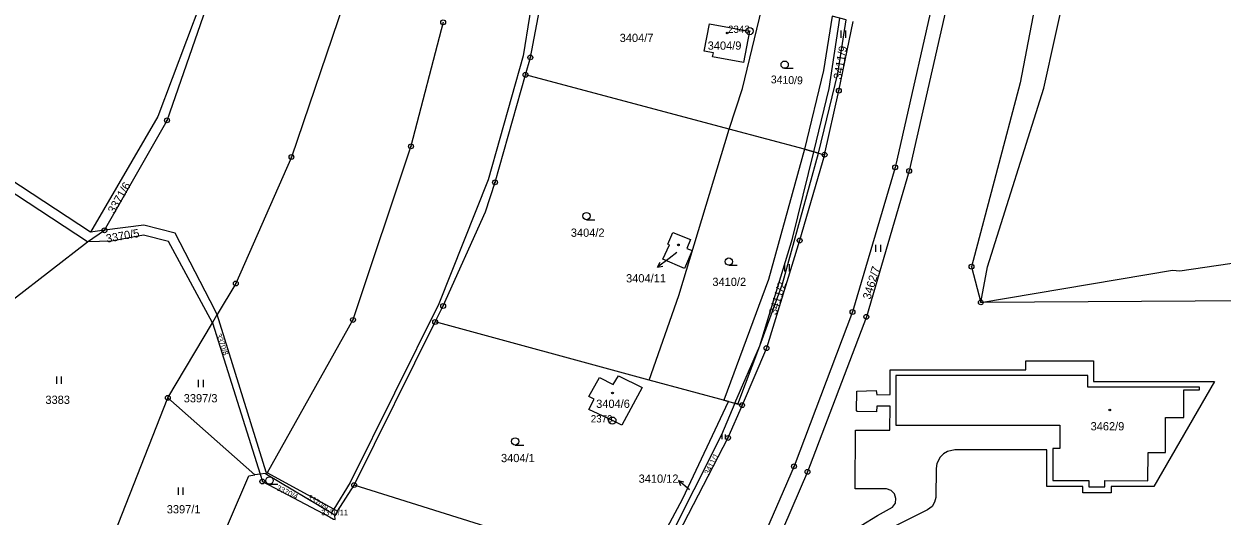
# Model space of a CAD drawing. Extents: x -644096 to -634268, y -1141430 to -1133463.
# Drawn here: x -641793.2 to -641546.1, y -1138078.1 to -1137976.6 of the extents above; entities that cross this region are included whole.
import ezdxf

# ---------------------------------------------------------------- set-up
doc = ezdxf.new("R2010")
doc.units = 0
for name, color, linetype in [('_CIVIL_CONSTRUCTION', 7, 'Continuous'), ('B_Hranice _3D', 7, 'Continuous'), ('M_Svah_Nasyp', 7, 'Continuous'), ('M_Svah_Zarez', 7, 'Continuous'), ('svrsek_osa_sjezdy', 7, 'Continuous'), ('svrsek_osa_VRT', 7, 'Continuous'), ('svrsek_popisy_VRT', 7, 'Continuous'), ('terminal_VRT', 7, 'Continuous')]:
    doc.layers.add(name, color=color, linetype=linetype)

msp = doc.modelspace()

# ---------------------------------------------------------------- linework, layer by layer
at = {"layer": '_CIVIL_CONSTRUCTION'}
for centre, radius in [((-641706.75, -1137976.27), 0.5), ((-641643.56, -1137978.07), 0.75), ((-641643.56, -1137978.07), 0.03), ((-641688.77, -1137983.51), 0.5), ((-641688.77, -1137983.51), 0.0303), ((-641689.76, -1137987.11), 0.5), ((-641689.76, -1137987.11), 0.0303), ((-641625.17, -1137990.37), 0.5), ((-641625.17, -1137990.37), 0.0303), ((-641763.69, -1137996.49), 0.5), ((-641763.69, -1137996.49), 0.0303), ((-641713.39, -1138001.84), 0.5), ((-641738.04, -1138004.05), 0.5), ((-641738.04, -1138004.05), 0.0303), ((-641713.39, -1138001.84), 0.0303), ((-641628.09, -1138003.58), 0.5), ((-641628.09, -1138003.58), 0.0303), ((-641613.55, -1138006.18), 0.5), ((-641613.55, -1138006.18), 0.0303), ((-641610.64, -1138006.93), 0.5), ((-641696.05, -1138009.26), 0.5), ((-641610.64, -1138006.93), 0.0303), ((-641696.05, -1138009.26), 0.0303), ((-641776.58, -1138019.15), 0.5), ((-641776.58, -1138019.15), 0.0303), ((-641633.24, -1138021.25), 0.5), ((-641633.24, -1138021.25), 0.0303), ((-641597.79, -1138026.66), 0.5), ((-641597.79, -1138026.66), 0.0303), ((-641749.5, -1138030.12), 0.5), ((-641749.5, -1138030.12), 0.0303), ((-641595.89, -1138034.03), 0.5), ((-641706.75, -1138034.76), 0.5), ((-641706.75, -1138034.76), 0.0303), ((-641622.33, -1138036), 0.5), ((-641622.33, -1138036), 0.0303), ((-641595.89, -1138034.03), 0.0303), ((-641725.35, -1138037.64), 0.5), ((-641725.35, -1138037.64), 0.0303), ((-641708.41, -1138038.06), 0.5), ((-641708.41, -1138038.06), 0.0303), ((-641619.48, -1138037), 0.5), ((-641619.48, -1138037), 0.0303), ((-641640.06, -1138043.47), 0.5), ((-641640.06, -1138043.47), 0.0303), ((-641763.52, -1138053.71), 0.5), ((-641763.52, -1138053.71), 0.0303), ((-641645.11, -1138055.22), 0.5), ((-641645.11, -1138055.22), 0.0303), ((-641671.86, -1138058.41), 0.75), ((-641671.86, -1138058.41), 0.03), ((-641648.02, -1138061.97), 0.5), ((-641648.02, -1138061.97), 0.0303), ((-641634.4, -1138067.83), 0.5), ((-641634.4, -1138067.83), 0.0303), ((-641744.03, -1138070.97), 0.5), ((-641631.62, -1138068.96), 0.5), ((-641631.62, -1138068.96), 0.0303), ((-641744.03, -1138070.97), 0.0303), ((-641725.1, -1138071.7), 0.5), ((-641725.1, -1138071.7), 0.0303)]:
    msp.add_circle(centre, radius, dxfattribs=at)
at = {"layer": 'B_Hranice _3D'}
for points in [[(-641629.34, -1138003.23), (-641625.38, -1137986.8), (-641623.64, -1137975.74), (-641626.56, -1137975.01), (-641628.32, -1137986.21), (-641632.23, -1138002.43)], [(-641645.98, -1138054.98), (-641641.47, -1138042.95), (-641636.78, -1138030.19), (-641629.34, -1138003.23), (-641632.23, -1138002.43), (-641639.64, -1138029.27), (-641648.89, -1138054.19), (-641647.91, -1138054.46), (-641646.58, -1138054.82)]]:
    msp.add_lwpolyline(points, close=True, dxfattribs=at)
at = {"layer": 'M_Svah_Nasyp'}
for p, q in [((-641613.43, -1138049.11), (-641613.42, -1138059.31)), ((-641573.8, -1138049.13), (-641613.43, -1138049.11)), ((-641573.82, -1138051.48), (-641573.8, -1138049.13)), ((-641550.78, -1138051.48), (-641573.82, -1138051.48)), ((-641554, -1138057.78), (-641553.99, -1138052.05)), ((-641553.99, -1138052.05), (-641550.78, -1138052.04)), ((-641550.78, -1138052.04), (-641550.78, -1138051.48)), ((-641557.8, -1138065), (-641557.79, -1138057.77)), ((-641557.79, -1138057.77), (-641554, -1138057.78)), ((-641613.42, -1138059.31), (-641579.56, -1138059.37)), ((-641579.56, -1138059.37), (-641579.56, -1138064.17)), ((-641581.01, -1138064.16), (-641581.04, -1138070.73)), ((-641579.56, -1138064.17), (-641581.01, -1138064.16)), ((-641561.47, -1138070.83), (-641561.4, -1138064.96)), ((-641561.4, -1138064.96), (-641557.8, -1138065)), ((-641581.04, -1138070.73), (-641573.58, -1138070.75)), ((-641573.58, -1138070.75), (-641573.62, -1138072.05)), ((-641570.27, -1138072.05), (-641570.3, -1138070.75)), ((-641570.3, -1138070.75), (-641561.47, -1138070.83)), ((-641573.62, -1138072.05), (-641570.27, -1138072.05))]:
    msp.add_line(p, q, dxfattribs=at)
at = {"layer": 'M_Svah_Zarez'}
for centre in [(-641648.17, -1137978.47), (-641658.23, -1138022.16), (-641671.83, -1138052.7), (-641569.29, -1138056.21)]:
    msp.add_circle(centre, 0.175, dxfattribs=at)
at = {"layer": 'svrsek_osa_sjezdy'}
for p, q in [((-641624.71, -1137979.44), (-641624.71, -1137977.94)), ((-641623.71, -1137979.44), (-641623.71, -1137977.94)), ((-641636.33, -1137985.75), (-641634.58, -1137985.75)), ((-641677.19, -1138016.97), (-641675.44, -1138016.97)), ((-641617.5, -1138023.63), (-641617.5, -1138022.13)), ((-641616.5, -1138023.63), (-641616.5, -1138022.13)), ((-641647.85, -1138026.37), (-641646.1, -1138026.37)), ((-641636.31, -1138027.63), (-641636.31, -1138026.13)), ((-641635.31, -1138027.63), (-641635.31, -1138026.13)), ((-641786.45, -1138050.82), (-641786.45, -1138049.32)), ((-641785.45, -1138050.82), (-641785.45, -1138049.32)), ((-641757.19, -1138051.51), (-641757.19, -1138050.01)), ((-641756.19, -1138051.51), (-641756.19, -1138050.01)), ((-641691.89, -1138063.44), (-641690.14, -1138063.44)), ((-641649.21, -1138062.25), (-641649.21, -1138061.25)), ((-641648.54, -1138062.25), (-641648.54, -1138061.25)), ((-641761.34, -1138073.72), (-641761.34, -1138072.22)), ((-641760.34, -1138073.72), (-641760.34, -1138072.22)), ((-641742.56, -1138071.51), (-641740.81, -1138071.51))]:
    msp.add_line(p, q, dxfattribs=at)
for centre in [(-641636.33, -1137985), (-641677.19, -1138016.22), (-641647.85, -1138025.62), (-641691.89, -1138062.69), (-641742.56, -1138070.76)]:
    msp.add_circle(centre, 0.75, dxfattribs=at)
at = {"layer": 'svrsek_popisy_VRT'}
for p, q in [((-641658.57, -1138023.75), (-641660.12, -1138024.94)), ((-641660.12, -1138024.94), (-641662.52, -1138026.75)), ((-641662.52, -1138026.75), (-641662.02, -1138025.74)), ((-641662.52, -1138026.75), (-641661.42, -1138026.54)), ((-641655.94, -1138072.7), (-641658.24, -1138070.77)), ((-641658.24, -1138070.77), (-641657.15, -1138071.03)), ((-641658.24, -1138070.77), (-641657.79, -1138071.8))]:
    msp.add_line(p, q, dxfattribs=at)
at = {"layer": 'terminal_VRT'}
for p, q in [((-641647.75, -1137998.3), (-641689.76, -1137987.11)), ((-641630.31, -1138002.96), (-641628.09, -1138003.58)), ((-641780.06, -1138021.53), (-641776.58, -1138019.15)), ((-641776.58, -1138019.15), (-641779.49, -1138019.51)), ((-641795.33, -1138033.36), (-641780.06, -1138021.53)), ((-641506.38, -1138033.52), (-641595.89, -1138034.03)), ((-641708.41, -1138038.06), (-641706.75, -1138034.76)), ((-641763.52, -1138053.71), (-641754.34, -1138038.27)), ((-641754.34, -1138038.27), (-641753.32, -1138036.55)), ((-641754.34, -1138038.27), (-641744.5, -1138069.47)), ((-641725.1, -1138071.7), (-641708.41, -1138038.06)), ((-641664.24, -1138050.03), (-641708.41, -1138038.06)), ((-641647.91, -1138054.46), (-641664.24, -1138050.03)), ((-641779.35, -1138093.99), (-641763.52, -1138053.71)), ((-641745.58, -1138069.61), (-641763.52, -1138053.71)), ((-641647.91, -1138054.46), (-641646.58, -1138054.82)), ((-641645.11, -1138055.22), (-641646.58, -1138054.82)), ((-641744.5, -1138069.47), (-641745.58, -1138069.61)), ((-641743.21, -1138069.5), (-641743.01, -1138069.15)), ((-641729.78, -1138077.52), (-641743.21, -1138069.5)), ((-641729.28, -1138076.69), (-641743.01, -1138069.15)), ((-641728.54, -1138077.1), (-641725.1, -1138071.7)), ((-641729.78, -1138077.52), (-641729.28, -1138076.69)), ((-641729.08, -1138077.94), (-641729.78, -1138077.52)), ((-641729.28, -1138076.69), (-641728.54, -1138077.1)), ((-641728.54, -1138077.1), (-641729.08, -1138077.94)), ((-641729.05, -1138078.81), (-641729.08, -1138077.94))]:
    msp.add_line(p, q, dxfattribs=at)
for points in [[(-641625.57, -1137662.76), (-641626.44, -1137672.51), (-641639.2, -1137717.37), (-641654.09, -1137763.19), (-641661.97, -1137791.93), (-641668.42, -1137832.91), (-641679.07, -1137886.6), (-641685.22, -1137936.21), (-641687.66, -1137966.88), (-641690.24, -1137983.2), (-641697.47, -1138008.76), (-641707.66, -1138034.34), (-641725.95, -1138071.19), (-641729.28, -1138076.69)], [(-641589.43, -1137861.17), (-641596.17, -1137893.3), (-641600.5, -1137933.96), (-641604.12, -1137964.63), (-641613.55, -1138006.18), (-641622.33, -1138036), (-641634.4, -1138067.83), (-641640.97, -1138082.96), (-641652.55, -1138100.91)], [(-641595.89, -1138034.03), (-641594.48, -1138026.67), (-641582.91, -1137989.86), (-641575.64, -1137957.22), (-641574.6, -1137929.64), (-641570.97, -1137906.33), (-641569.91, -1137901.99), (-641563.85, -1137876.77), (-641557.52, -1137861.87), (-641571.87, -1137863.68), (-641576.18, -1137898.87), (-641579.97, -1137906.47)], [(-641593.95, -1137900.34), (-641597.53, -1137934.26), (-641601.17, -1137965.15), (-641610.64, -1138006.93), (-641619.48, -1138037), (-641631.62, -1138068.96), (-641638.31, -1138084.42), (-641653.28, -1138110.12)], [(-641579.97, -1137906.47), (-641579.6, -1137929.49), (-641581.6, -1137956.43), (-641587.79, -1137988.75), (-641597.79, -1138026.66), (-641595.89, -1138034.03)], [(-641750.79, -1137956.42), (-641765.59, -1137995.71), (-641779.49, -1138019.51)], [(-641776.58, -1138019.15), (-641763.69, -1137996.49), (-641749.83, -1137956.67)], [(-641689.76, -1137987.11), (-641688.77, -1137983.51), (-641685.68, -1137967.16), (-641684.93, -1137959.68)], [(-641647.75, -1137998.3), (-641645.05, -1137989.95), (-641640.57, -1137971.33)], [(-641727.26, -1137972.3), (-641738.04, -1138004.05), (-641749.5, -1138030.12), (-641753.32, -1138036.55)], [(-641706.75, -1137976.27), (-641713.39, -1138001.84), (-641725.35, -1138037.64), (-641743.01, -1138069.15)], [(-641651.83, -1137976.61), (-641643.56, -1137978.07), (-641644.85, -1137984.56), (-641651.21, -1137983.39), (-641651.03, -1137982.57), (-641652.9, -1137982.22), (-641651.83, -1137976.61)], [(-641630.31, -1138002.96), (-641627.12, -1137989.92), (-641624.93, -1137975.42)], [(-641628.09, -1138003.58), (-641625.17, -1137990.37), (-641622.19, -1137976.11)], [(-641779.49, -1138019.51), (-641818.23, -1137994.1), (-641841.83, -1137981.12)], [(-641780.06, -1138021.53), (-641819.26, -1137995.81), (-641842.75, -1137982.89)], [(-641706.75, -1138034.76), (-641698.01, -1138015.36), (-641696.05, -1138009.26), (-641689.76, -1137987.11)], [(-641664.24, -1138050.03), (-641658.15, -1138032.59), (-641647.75, -1137998.3)], [(-641630.31, -1138002.96), (-641632.23, -1138002.43), (-641647.75, -1137998.3)], [(-641646.58, -1138054.82), (-641641.47, -1138042.95), (-641634.68, -1138020.84), (-641630.31, -1138002.96)], [(-641628.09, -1138003.58), (-641633.24, -1138021.25), (-641640.06, -1138043.47), (-641645.11, -1138055.22)], [(-641753.32, -1138036.55), (-641754.79, -1138033.72), (-641762.02, -1138019.77), (-641768.49, -1138018.08), (-641776.58, -1138019.15)], [(-641754.34, -1138038.27), (-641763.39, -1138021.48), (-641768.56, -1138020.13), (-641775.16, -1138021.41), (-641780.06, -1138021.53)], [(-641660.4, -1138022.01), (-641659.4, -1138019.59), (-641655.76, -1138021.09), (-641656.49, -1138022.9), (-641655.4, -1138023.33), (-641657.01, -1138027.06), (-641661.44, -1138025.14), (-641660.1, -1138022.14), (-641660.4, -1138022.01)], [(-641595.89, -1138034.03), (-641556.35, -1138027.37), (-641554.85, -1138027.5), (-641503.78, -1138020.02)], [(-641743.01, -1138069.15), (-641743.24, -1138069.02), (-641753.32, -1138036.55)], [(-641620.58, -1138080.02), (-641617.15, -1138077.96), (-641614.1, -1138076.22), (-641613.5, -1138075.44), (-641613.37, -1138074.47), (-641613.68, -1138073.51), (-641614.35, -1138072.81), (-641615.3, -1138072.49), (-641621.76, -1138072.48), (-641621.75, -1138060.4), (-641614.61, -1138060.39), (-641614.59, -1138055.4), (-641617.35, -1138055.39), (-641617.38, -1138056.56), (-641621.42, -1138056.55), (-641621.41, -1138056.42), (-641621.5, -1138056.4), (-641621.46, -1138052.31), (-641617.46, -1138052.21), (-641617.34, -1138053.06), (-641614.58, -1138053.05), (-641614.59, -1138047.94), (-641586.6, -1138047.93), (-641586.6, -1138046.05), (-641572.64, -1138046.05), (-641572.65, -1138050.31), (-641547.7, -1138050.32), (-641560.17, -1138072), (-641569.01, -1138071.99), (-641569.02, -1138073.31), (-641574.87, -1138073.3), (-641574.86, -1138072), (-641582.28, -1138071.97), (-641582.28, -1138064.45), (-641601.27, -1138064.44), (-641602.73, -1138064.77), (-641603.6, -1138065.24), (-641604.28, -1138065.96), (-641604.94, -1138067.28), (-641605.06, -1138068.28), (-641605.14, -1138074.29), (-641605.41, -1138075.25), (-641605.92, -1138076.09), (-641606.84, -1138076.81), (-641614.01, -1138080.4)], [(-641671.86, -1138058.41), (-641676.68, -1138056.14), (-641675.59, -1138054.01), (-641676.68, -1138053.46), (-641674.54, -1138049.54), (-641671.66, -1138050.94), (-641670.6, -1138049.15), (-641665.7, -1138051.57), (-641669.9, -1138059.34), (-641671.86, -1138058.41)], [(-641668.03, -1138094.52), (-641657.31, -1138074.43), (-641647.91, -1138054.46)], [(-641646.58, -1138054.82), (-641649.38, -1138061.33), (-641666.37, -1138095.19)], [(-641645.11, -1138055.22), (-641648.02, -1138061.97), (-641665.44, -1138095.56)], [(-641754.81, -1138088.35), (-641746.83, -1138069.77), (-641745.58, -1138069.61)], [(-641743.21, -1138069.5), (-641743.47, -1138069.34), (-641744.5, -1138069.47)], [(-641744.5, -1138069.47), (-641744.03, -1138070.97), (-641730.22, -1138078.25), (-641729.34, -1138078.72), (-641729.05, -1138078.81)], [(-641685.51, -1138087.71), (-641685.05, -1138084.3), (-641725.1, -1138071.7)]]:
    msp.add_lwpolyline(points, dxfattribs=at)

# ---------------------------------------------------------------- texts
at = {"layer": '_CIVIL_CONSTRUCTION'}
for s, p in [('2343', (-641648.01, -1137978.45)), ('2370', (-641676.31, -1138058.78))]:
    msp.add_text(s, height=1.5, dxfattribs=at).set_placement(p)
at = {"layer": 'svrsek_osa_VRT'}
for s, height, p in [('3404/7', 1.7, (-641670.35, -1137980.33)), ('3404/9', 1.7, (-641652.2, -1137981.92)), ('3404/2', 1.7, (-641680.42, -1138020.5)), ('3404/11', 1.7, (-641669.03, -1138029.9)), ('3410/2', 1.7, (-641651.23, -1138030.64)), ('3383', 1.7, (-641788.77, -1138054.96)), ('3397/3', 1.7, (-641760.25, -1138054.64)), ('3404/6', 1.7, (-641675.2, -1138055.78)), ('3462/9', 1.7, (-641573.24, -1138060.42)), ('3404/1', 1.7, (-641694.82, -1138066.97)), ('3410/12', 1.7, (-641666.44, -1138071.22)), ('3397/1', 1.7, (-641763.75, -1138077.53)), ('3370/11', 1.14, (-641731.89, -1138077.93))]:
    msp.add_text(s, height=height, dxfattribs=at).set_placement(p)
for s, height, rotation, p in [('3411/9', 1.7, 80, (-641624.62, -1137988.15)), ('3410/9', 1.615, 358, (-641639.21, -1137988.84)), ('3371/6', 1.7, 60, (-641774.57, -1138015.88)), ('3370/5', 1.7, 10, (-641776.13, -1138021.72)), ('3462/7', 1.7, 73, (-641618.66, -1138033.55)), ('3411/2', 1.7, 73, (-641638.03, -1138036.75)), ('3370/8', 1.14, 290, (-641753.62, -1138040.68)), ('3411/1', 1.14, 63, (-641651.97, -1138069.69)), ('3370/4', 1.14, 334, (-641741.22, -1138072.66)), ('3370/9', 1.14, 328, (-641734.84, -1138074.55))]:
    msp.add_text(s, height=height, rotation=rotation, dxfattribs=at).set_placement(p)

doc.saveas('drawing.dxf')
